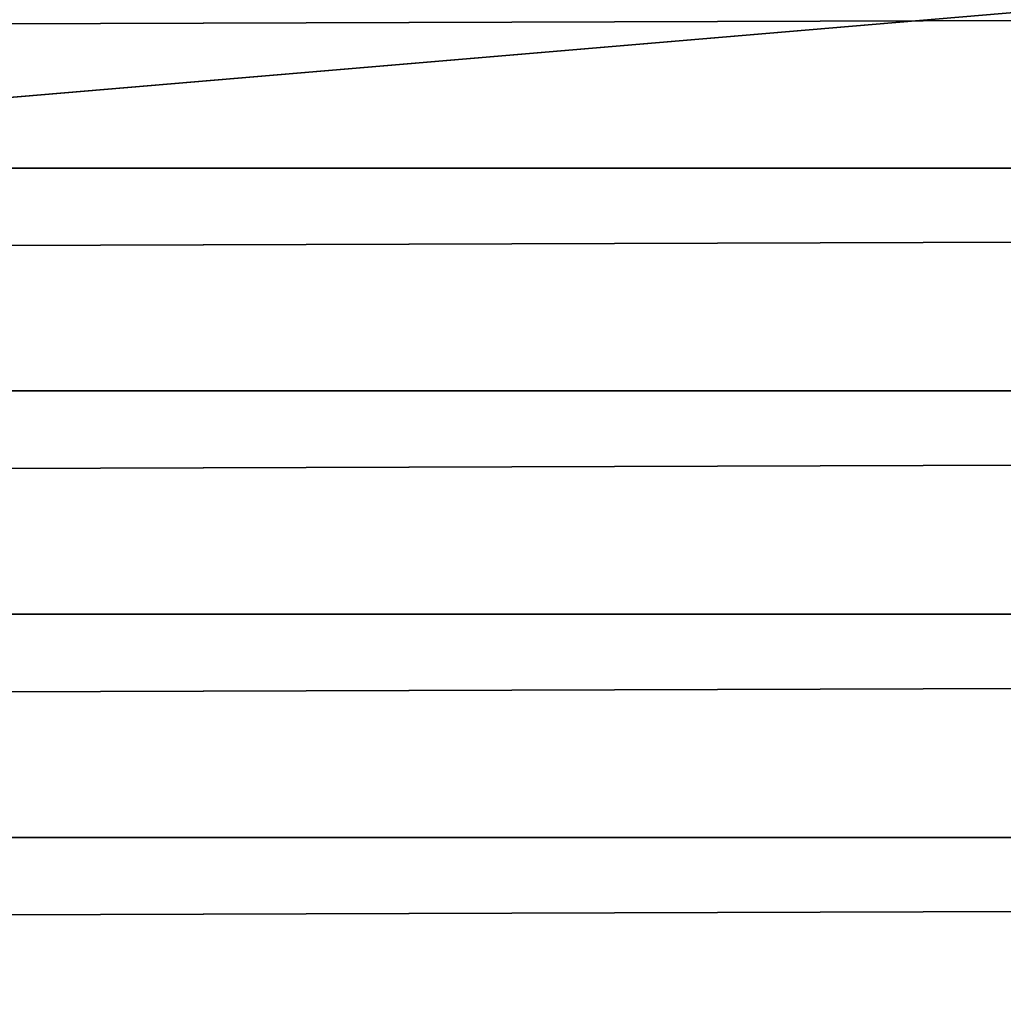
# Model space of a CAD drawing. Header units: millimetres. Extents: x -161 to 161, y -94 to 1149.
# Tile 421 of 656: x 39.22 to 43.05, y -57.77 to -53.93. Entities that reach past the tile are written whole.
import ezdxf

# ---------------------------------------------------------------- set-up
doc = ezdxf.new("R2010")
doc.units = ezdxf.units.MM
doc.header["$LTSCALE"] = 81.481481
doc.layers.add('371', color=7, linetype='CONTINUOUS')
doc.layers.add('376', color=7, linetype='CONTINUOUS')

msp = doc.modelspace()

# ---------------------------------------------------------------- linework, layer by layer
at = {"layer": '371', "color": 7, "linetype": 'CONTINUOUS', "true_color": 0xffe664}
for points in [[(-129, -53.6464, 22.7169), (-129, -54.5077, 22.8478), (129, -53.6464, 22.7169), (-129, -53.6464, 22.7169)], [(129, -53.6464, 22.7169), (-129, -54.5077, 22.8478), (129, -54.5077, 22.8478), (129, -53.6464, 22.7169)], [(-129, -54.5077, 22.8478), (-129, -55.3756, 22.9464), (129, -54.5077, 22.8478), (-129, -54.5077, 22.8478)], [(129, -54.5077, 22.8478), (-129, -55.3756, 22.9464), (129, -55.3756, 22.9464), (129, -54.5077, 22.8478)], [(-129, -55.3756, 22.9464), (-129, -56.2465, 23.0126), (129, -55.3756, 22.9464), (-129, -55.3756, 22.9464)], [(129, -55.3756, 22.9464), (-129, -56.2465, 23.0126), (129, -56.2465, 23.0126), (129, -55.3756, 22.9464)], [(-129, -56.2465, 23.0126), (-129, -57.1165, 23.0458), (129, -56.2465, 23.0126), (-129, -56.2465, 23.0126)], [(129, -56.2465, 23.0126), (-129, -57.1165, 23.0458), (129, -57.1165, 23.0458), (129, -56.2465, 23.0126)], [(-129, -57.1165, 23.0458), (-129, -57.9835, 23.0458), (129, -57.1165, 23.0458), (-129, -57.1165, 23.0458)], [(129, -57.1165, 23.0458), (-129, -57.9835, 23.0458), (129, -57.9835, 23.0458), (129, -57.1165, 23.0458)]]:
    msp.add_3dface(points, dxfattribs=at)
at = {"layer": '376', "color": 7, "linetype": 'CONTINUOUS', "true_color": 0xffe664}
for points in [[(-129, -46.6303, -30.7096), (129, -46.6303, -30.7096), (-129, -68.4697, -30.7096), (-129, -46.6303, -30.7096)], [(-129, -68.4697, -30.7096), (129, -46.6303, -30.7096), (129, -68.4697, -30.7096), (-129, -68.4697, -30.7096)]]:
    msp.add_3dface(points, dxfattribs=at)

doc.saveas('drawing.dxf')
